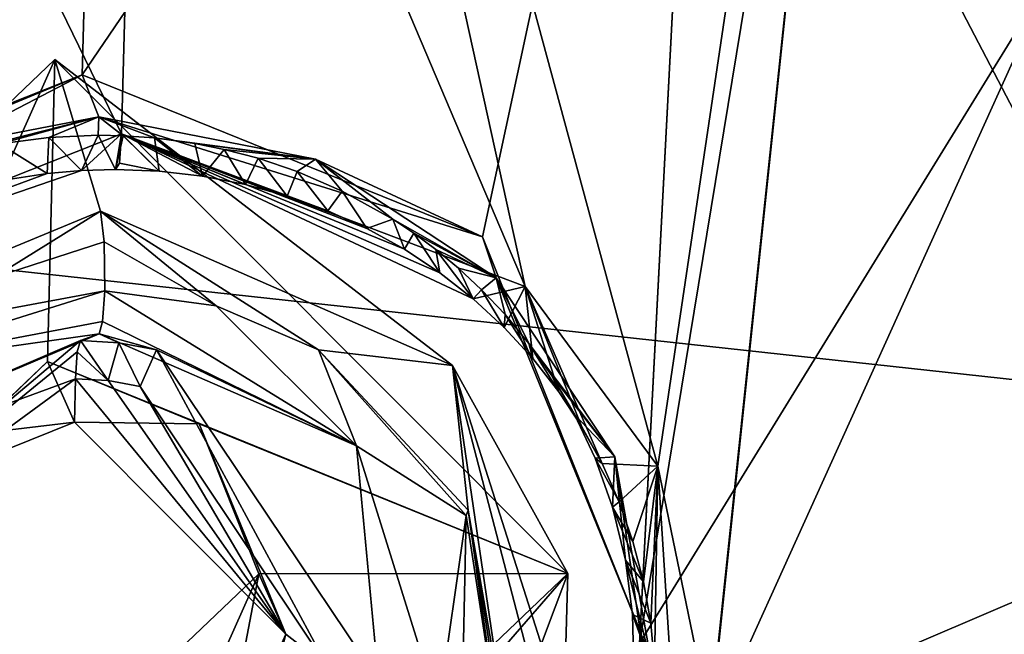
# Model space of a CAD drawing. Header units: millimetres. Extents: x -147 to 294, y -82 to 275.
# Tile 331 of 609: x 235.56 to 241.53, y 198.48 to 202.21. Entities that reach past the tile are written whole.
import ezdxf

# ---------------------------------------------------------------- set-up
doc = ezdxf.new("R2010")
doc.units = ezdxf.units.MM
doc.header["$LTSCALE"] = 67.506716
for name, color, linetype in [('1480', 7, 'CONTINUOUS'), ('1481', 7, 'CONTINUOUS'), ('1482', 7, 'CONTINUOUS'), ('1483', 7, 'CONTINUOUS'), ('1485', 7, 'CONTINUOUS'), ('1486', 7, 'CONTINUOUS'), ('1487', 7, 'CONTINUOUS'), ('1488', 7, 'CONTINUOUS'), ('1489', 7, 'CONTINUOUS'), ('1490', 7, 'CONTINUOUS'), ('1491', 7, 'CONTINUOUS'), ('1492', 7, 'CONTINUOUS'), ('1493', 7, 'CONTINUOUS'), ('1496', 7, 'CONTINUOUS'), ('1497', 7, 'CONTINUOUS'), ('1877', 7, 'CONTINUOUS'), ('1880', 7, 'CONTINUOUS'), ('1995', 7, 'CONTINUOUS'), ('2227', 7, 'CONTINUOUS'), ('2274', 7, 'CONTINUOUS'), ('2275', 7, 'CONTINUOUS'), ('2284', 7, 'CONTINUOUS'), ('2285', 7, 'CONTINUOUS'), ('2286', 7, 'CONTINUOUS'), ('2287', 7, 'CONTINUOUS'), ('2288', 7, 'CONTINUOUS'), ('2289', 7, 'CONTINUOUS'), ('2293', 7, 'CONTINUOUS'), ('754', 7, 'CONTINUOUS'), ('755', 7, 'CONTINUOUS'), ('871', 7, 'CONTINUOUS')]:
    doc.layers.add(name, color=color, linetype=linetype)

msp = doc.modelspace()

# ---------------------------------------------------------------- linework, layer by layer
at = {"layer": '1480', "linetype": 'CONTINUOUS'}
for points in [[(236.1631, 200.2473, -15.0066), (236.0438, 200.3026, -13.8987), (235.9301, 200.2616, -14.9787), (236.1631, 200.2473, -15.0066)], [(237.6033, 199.6241, -14.2583), (236.0438, 200.3026, -13.8987), (236.3918, 200.2046, -15.0408), (237.6033, 199.6241, -14.2583)], [(236.3918, 200.2046, -15.0408), (236.0438, 200.3026, -13.8987), (236.1631, 200.2473, -15.0066), (236.3918, 200.2046, -15.0408)], [(237.735, 198.2028, -15.6581), (237.6033, 199.6241, -14.2583), (236.3918, 200.2046, -15.0408), (237.735, 198.2028, -15.6581)], [(238.0985, 198.0299, -14.7613), (237.6033, 199.6241, -14.2583), (237.735, 198.2028, -15.6581), (238.0985, 198.0299, -14.7613)]]:
    msp.add_3dface(points, dxfattribs=at)
at = {"layer": '1481', "linetype": 'CONTINUOUS'}
for points in [[(237.6033, 199.6241, -14.2583), (236.0778, 200.5628, -13.5753), (236.0651, 200.3773, -13.6965), (237.6033, 199.6241, -14.2583)], [(236.0778, 200.5628, -13.5753), (237.6033, 199.6241, -14.2583), (236.7521, 200.4718, -13.672), (236.0778, 200.5628, -13.5753)], [(236.7521, 200.4718, -13.672), (237.6033, 199.6241, -14.2583), (237.372, 200.2062, -13.8122), (236.7521, 200.4718, -13.672)], [(236.0438, 200.3026, -13.8987), (237.6033, 199.6241, -14.2583), (236.0651, 200.3773, -13.6965), (236.0438, 200.3026, -13.8987)], [(237.372, 200.2062, -13.8122), (237.6033, 199.6241, -14.2583), (238.2676, 199.2015, -14.1874), (237.372, 200.2062, -13.8122)], [(237.6033, 199.6241, -14.2583), (238.0985, 198.0299, -14.7613), (238.2676, 199.2015, -14.1874), (237.6033, 199.6241, -14.2583)], [(238.0985, 198.0299, -14.7613), (238.2402, 197.9696, -14.5996), (238.2676, 199.2015, -14.1874), (238.0985, 198.0299, -14.7613)], [(238.2402, 197.9696, -14.5996), (238.4621, 197.9302, -14.5583), (238.2676, 199.2015, -14.1874), (238.2402, 197.9696, -14.5996)]]:
    msp.add_3dface(points, dxfattribs=at)
at = {"layer": '1482', "linetype": 'CONTINUOUS'}
for points in [[(236.7521, 200.4718, -13.672), (237.372, 200.2062, -13.8122), (236.0512, 201.0448, -13.8278), (236.7521, 200.4718, -13.672)], [(236.0741, 200.8598, -13.6106), (236.7521, 200.4718, -13.672), (236.0512, 201.0448, -13.8278), (236.0741, 200.8598, -13.6106)], [(236.0512, 201.0448, -13.8278), (237.372, 200.2062, -13.8122), (238.1836, 200.1112, -14.3094), (236.0512, 201.0448, -13.8278)], [(236.0778, 200.5628, -13.5753), (236.7521, 200.4718, -13.672), (236.0741, 200.8598, -13.6106), (236.0778, 200.5628, -13.5753)], [(238.1836, 200.1112, -14.3094), (237.372, 200.2062, -13.8122), (238.279, 199.2339, -14.1798), (238.1836, 200.1112, -14.3094)], [(238.1836, 200.1112, -14.3094), (238.5056, 197.9299, -14.5635), (238.7515, 197.9353, -14.6915), (238.1836, 200.1112, -14.3094)], [(238.5056, 197.9299, -14.5635), (238.1836, 200.1112, -14.3094), (238.279, 199.2339, -14.1798), (238.5056, 197.9299, -14.5635)], [(238.8578, 197.9923, -14.9556), (238.1836, 200.1112, -14.3094), (238.7515, 197.9353, -14.6915), (238.8578, 197.9923, -14.9556)]]:
    msp.add_3dface(points, dxfattribs=at)
at = {"layer": '1483', "linetype": 'CONTINUOUS'}
for points in [[(236.0741, 200.8598, -13.6106), (236.0512, 201.0448, -13.8278), (233.9113, 200.1582, -13.8465), (236.0741, 200.8598, -13.6106)], [(236.0778, 200.5628, -13.5753), (236.0741, 200.8598, -13.6106), (233.9113, 200.1582, -13.8465), (236.0778, 200.5628, -13.5753)], [(236.0778, 200.5628, -13.5753), (233.9113, 200.1582, -13.8465), (234.5946, 200.0977, -13.5503), (236.0778, 200.5628, -13.5753)]]:
    msp.add_3dface(points, dxfattribs=at)
at = {"layer": '1485', "linetype": 'CONTINUOUS'}
for points in [[(236.0651, 200.3773, -13.6965), (236.0778, 200.5628, -13.5753), (234.5946, 200.0977, -13.5503), (236.0651, 200.3773, -13.6965)], [(236.0438, 200.3026, -13.8987), (236.0651, 200.3773, -13.6965), (234.5946, 200.0977, -13.5503), (236.0438, 200.3026, -13.8987)], [(236.0438, 200.3026, -13.8987), (234.5946, 200.0977, -13.5503), (234.4434, 199.624, -13.9256), (236.0438, 200.3026, -13.8987)]]:
    msp.add_3dface(points, dxfattribs=at)
at = {"layer": '1486', "linetype": 'CONTINUOUS'}
for points in [[(235.9301, 200.2616, -14.9787), (236.0438, 200.3026, -13.8987), (234.4434, 199.624, -13.9256), (235.9301, 200.2616, -14.9787)], [(235.9301, 200.2616, -14.9787), (234.4434, 199.624, -13.9256), (234.0345, 198.6596, -15.1599), (235.9301, 200.2616, -14.9787)]]:
    msp.add_3dface(points, dxfattribs=at)
at = {"layer": '1487', "linetype": 'CONTINUOUS'}
for points in [[(235.9301, 200.2616, -14.9787), (234.0345, 198.6596, -15.1599), (235.9113, 200.1935, -15.1569), (235.9301, 200.2616, -14.9787)], [(235.9113, 200.1935, -15.1569), (234.0345, 198.6596, -15.1599), (235.9007, 200.0308, -15.2578), (235.9113, 200.1935, -15.1569)], [(235.9007, 200.0308, -15.2578), (234.0345, 198.6596, -15.1599), (234.8433, 199.6429, -15.2386), (235.9007, 200.0308, -15.2578)]]:
    msp.add_3dface(points, dxfattribs=at)
at = {"layer": '1488', "linetype": 'CONTINUOUS'}
for points in [[(235.9301, 200.2616, -14.9787), (235.9113, 200.1935, -15.1569), (236.0979, 200.0187, -15.2814), (235.9301, 200.2616, -14.9787)], [(236.1631, 200.2473, -15.0066), (235.9301, 200.2616, -14.9787), (236.0979, 200.0187, -15.2814), (236.1631, 200.2473, -15.0066)], [(236.2915, 199.9826, -15.3104), (236.1631, 200.2473, -15.0066), (236.0979, 200.0187, -15.2814), (236.2915, 199.9826, -15.3104)], [(236.3918, 200.2046, -15.0408), (236.1631, 200.2473, -15.0066), (236.2915, 199.9826, -15.3104), (236.3918, 200.2046, -15.0408)], [(235.9113, 200.1935, -15.1569), (235.9007, 200.0308, -15.2578), (236.0979, 200.0187, -15.2814), (235.9113, 200.1935, -15.1569)], [(237.4279, 198.2872, -15.833), (236.3918, 200.2046, -15.0408), (236.2915, 199.9826, -15.3104), (237.4279, 198.2872, -15.833)], [(237.735, 198.2028, -15.6581), (236.3918, 200.2046, -15.0408), (237.4279, 198.2872, -15.833), (237.735, 198.2028, -15.6581)]]:
    msp.add_3dface(points, dxfattribs=at)
at = {"layer": '1489', "linetype": 'CONTINUOUS'}
for points in [[(235.9007, 200.0308, -15.2578), (234.8433, 199.6429, -15.2386), (235.8941, 199.7664, -15.3199), (235.9007, 200.0308, -15.2578)], [(235.9007, 200.0308, -15.2578), (235.8941, 199.7664, -15.3199), (237.1751, 198.4837, -15.7597), (235.9007, 200.0308, -15.2578)], [(236.0979, 200.0187, -15.2814), (235.9007, 200.0308, -15.2578), (237.1751, 198.4837, -15.7597), (236.0979, 200.0187, -15.2814)], [(236.2915, 199.9826, -15.3104), (236.0979, 200.0187, -15.2814), (237.1751, 198.4837, -15.7597), (236.2915, 199.9826, -15.3104)], [(237.4279, 198.2872, -15.833), (236.2915, 199.9826, -15.3104), (237.1751, 198.4837, -15.7597), (237.4279, 198.2872, -15.833)], [(235.8941, 199.7664, -15.3199), (234.8433, 199.6429, -15.2386), (234.9564, 199.3899, -15.3107), (235.8941, 199.7664, -15.3199)], [(236.7683, 197.5737, -15.9332), (236.8813, 197.3207, -16.0052), (237.1751, 198.4837, -15.7597), (236.7683, 197.5737, -15.9332)], [(236.8813, 197.3207, -16.0052), (237.4279, 198.2872, -15.833), (237.1751, 198.4837, -15.7597), (236.8813, 197.3207, -16.0052)]]:
    msp.add_3dface(points, dxfattribs=at)
at = {"layer": '1490', "linetype": 'CONTINUOUS'}
for points in [[(235.7311, 200.1344, -16.8679), (234.9564, 199.3899, -15.3107), (234.3866, 198.8517, -17.0312), (235.7311, 200.1344, -16.8679)], [(235.8941, 199.7664, -15.3199), (234.9564, 199.3899, -15.3107), (235.7311, 200.1344, -16.8679), (235.8941, 199.7664, -15.3199)]]:
    msp.add_3dface(points, dxfattribs=at)
at = {"layer": '1491', "linetype": 'CONTINUOUS'}
for points in [[(235.7764, 201.9638, -16.4378), (234.3866, 198.8517, -17.0312), (232.517, 198.8492, -16.835), (235.7764, 201.9638, -16.4378)], [(235.7311, 200.1344, -16.8679), (234.3866, 198.8517, -17.0312), (235.7764, 201.9638, -16.4378), (235.7311, 200.1344, -16.8679)], [(238.8816, 198.8503, -17.5049), (235.7311, 200.1344, -16.8679), (235.7764, 201.9638, -16.4378), (238.8816, 198.8503, -17.5049)], [(235.7311, 200.1344, -16.8679), (238.8816, 198.8503, -17.5049), (236.6502, 199.7578, -17.0542), (235.7311, 200.1344, -16.8679)], [(236.6502, 199.7578, -17.0542), (238.8816, 198.8503, -17.5049), (237.012, 198.8478, -17.3086), (236.6502, 199.7578, -17.0542)], [(234.7484, 197.9417, -17.2856), (235.6675, 197.5652, -17.4719), (232.517, 198.8492, -16.835), (234.7484, 197.9417, -17.2856)], [(235.6675, 197.5652, -17.4719), (235.6222, 195.7357, -17.902), (232.517, 198.8492, -16.835), (235.6675, 197.5652, -17.4719)], [(238.8816, 198.8503, -17.5049), (235.6222, 195.7357, -17.902), (237.012, 198.8478, -17.3086), (238.8816, 198.8503, -17.5049)], [(235.6222, 195.7357, -17.902), (235.6675, 197.5652, -17.4719), (237.012, 198.8478, -17.3086), (235.6222, 195.7357, -17.902)]]:
    msp.add_3dface(points, dxfattribs=at)
at = {"layer": '1492', "linetype": 'CONTINUOUS'}
for points in [[(236.0512, 201.0448, -13.8278), (238.1836, 200.1112, -14.3094), (235.7764, 201.9638, -16.4378), (236.0512, 201.0448, -13.8278)], [(238.1836, 200.1112, -14.3094), (238.8816, 198.8503, -17.5049), (235.7764, 201.9638, -16.4378), (238.1836, 200.1112, -14.3094)], [(238.1836, 200.1112, -14.3094), (238.8578, 197.9923, -14.9556), (238.8816, 198.8503, -17.5049), (238.1836, 200.1112, -14.3094)], [(235.6222, 195.7357, -17.902), (238.8816, 198.8503, -17.5049), (235.893, 195.4044, -15.3303), (235.6222, 195.7357, -17.902)], [(235.893, 195.4044, -15.3303), (238.8816, 198.8503, -17.5049), (237.8611, 196.1345, -15.3454), (235.893, 195.4044, -15.3303)], [(238.8816, 198.8503, -17.5049), (238.8578, 197.9923, -14.9556), (237.8611, 196.1345, -15.3454), (238.8816, 198.8503, -17.5049)]]:
    msp.add_3dface(points, dxfattribs=at)
at = {"layer": '1493', "linetype": 'CONTINUOUS'}
for points in [[(236.0512, 201.0448, -13.8278), (235.7764, 201.9638, -16.4378), (232.517, 198.8492, -16.835), (236.0512, 201.0448, -13.8278)], [(233.9113, 200.1582, -13.8465), (236.0512, 201.0448, -13.8278), (232.517, 198.8492, -16.835), (233.9113, 200.1582, -13.8465)], [(235.6222, 195.7357, -17.902), (233.0713, 197.9923, -14.3463), (232.517, 198.8492, -16.835), (235.6222, 195.7357, -17.902)]]:
    msp.add_3dface(points, dxfattribs=at)
at = {"layer": '1496', "linetype": 'CONTINUOUS'}
for points in [[(235.8941, 199.7664, -15.3199), (235.7311, 200.1344, -16.8679), (236.6502, 199.7578, -17.0542), (235.8941, 199.7664, -15.3199)], [(237.1751, 198.4837, -15.7597), (235.8941, 199.7664, -15.3199), (236.6502, 199.7578, -17.0542), (237.1751, 198.4837, -15.7597)], [(237.1751, 198.4837, -15.7597), (236.6502, 199.7578, -17.0542), (237.012, 198.8478, -17.3086), (237.1751, 198.4837, -15.7597)], [(235.6675, 197.5652, -17.4719), (236.7683, 197.5737, -15.9332), (237.012, 198.8478, -17.3086), (235.6675, 197.5652, -17.4719)], [(236.7683, 197.5737, -15.9332), (237.1751, 198.4837, -15.7597), (237.012, 198.8478, -17.3086), (236.7683, 197.5737, -15.9332)]]:
    msp.add_3dface(points, dxfattribs=at)
at = {"layer": '1497', "linetype": 'CONTINUOUS'}
for points in [[(237.372, 200.2062, -13.8122), (238.2676, 199.2015, -14.1874), (238.279, 199.2339, -14.1798), (237.372, 200.2062, -13.8122)], [(238.2676, 199.2015, -14.1874), (238.4621, 197.9302, -14.5583), (238.279, 199.2339, -14.1798), (238.2676, 199.2015, -14.1874)], [(238.4621, 197.9302, -14.5583), (238.4838, 197.93, -14.5609), (238.279, 199.2339, -14.1798), (238.4621, 197.9302, -14.5583)], [(238.4838, 197.93, -14.5609), (238.5056, 197.9299, -14.5635), (238.279, 199.2339, -14.1798), (238.4838, 197.93, -14.5609)]]:
    msp.add_3dface(points, dxfattribs=at)
at = {"layer": '1877', "linetype": 'CONTINUOUS'}
for points in [[(241.4099, 211.1595, -13.1566), (239.3164, 198.4267, -16.1975), (239.7917, 207.5337, -13.8464), (241.4099, 211.1595, -13.1566)], [(239.3164, 198.4267, -16.1975), (241.4099, 211.1595, -13.1566), (241.6413, 202.2059, -15.4723), (239.3164, 198.4267, -16.1975)], [(241.4099, 211.1595, -13.1566), (243.5384, 211.175, -13.4477), (241.6413, 202.2059, -15.4723), (241.4099, 211.1595, -13.1566)], [(235.9985, 203.9611, -14.3293), (239.7917, 207.5337, -13.8464), (235.9409, 201.8718, -14.8762), (235.9985, 203.9611, -14.3293)], [(235.9409, 201.8718, -14.8762), (239.7917, 207.5337, -13.8464), (238.3651, 200.8907, -15.4106), (235.9409, 201.8718, -14.8762)], [(238.3651, 200.8907, -15.4106), (239.7917, 207.5337, -13.8464), (239.3194, 198.5013, -16.1773), (238.3651, 200.8907, -15.4106)], [(239.7917, 207.5337, -13.8464), (239.3164, 198.4267, -16.1975), (239.3181, 198.464, -16.1874), (239.7917, 207.5337, -13.8464)], [(239.3194, 198.5013, -16.1773), (239.7917, 207.5337, -13.8464), (239.3181, 198.464, -16.1874), (239.3194, 198.5013, -16.1773)], [(243.0662, 198.3714, -16.7134), (239.3164, 198.4267, -16.1975), (241.6413, 202.2059, -15.4723), (243.0662, 198.3714, -16.7134)]]:
    msp.add_3dface(points, dxfattribs=at)
at = {"layer": '1880', "linetype": 'CONTINUOUS'}
for points in [[(236.0542, 206.029, -13.7994), (233.4533, 200.8858, -14.8948), (232.3943, 207.5283, -13.0687), (236.0542, 206.029, -13.7994)], [(236.0542, 206.029, -13.7994), (235.9985, 203.9611, -14.3293), (233.4533, 200.8858, -14.8948), (236.0542, 206.029, -13.7994)], [(235.9985, 203.9611, -14.3293), (235.9409, 201.8718, -14.8762), (233.4533, 200.8858, -14.8948), (235.9985, 203.9611, -14.3293)]]:
    msp.add_3dface(points, dxfattribs=at)
at = {"layer": '1995', "linetype": 'CONTINUOUS'}
for points in [[(236.4209, 210.6048, -10.3149), (239.4281, 199.501, -13.5161), (241.0799, 210.6173, -10.859), (236.4209, 210.6048, -10.3149)], [(239.4281, 199.501, -13.5161), (239.7436, 197.9631, -13.9756), (241.0799, 210.6173, -10.859), (239.4281, 199.501, -13.5161)], [(239.7436, 197.9631, -13.9756), (239.7408, 197.8908, -13.9951), (241.0799, 210.6173, -10.859), (239.7436, 197.9631, -13.9756)], [(241.0799, 210.6173, -10.859), (239.7408, 197.8908, -13.9951), (241.8182, 202.4864, -13.0213), (241.0799, 210.6173, -10.859)], [(236.3035, 206.0619, -11.4311), (238.6238, 200.5889, -13.1249), (236.4209, 210.6048, -10.3149), (236.3035, 206.0619, -11.4311)], [(238.6238, 200.5889, -13.1249), (239.4281, 199.501, -13.5161), (236.4209, 210.6048, -10.3149), (238.6238, 200.5889, -13.1249)], [(236.1801, 201.5147, -12.6039), (238.6238, 200.5889, -13.1249), (236.3035, 206.0619, -11.4311), (236.1801, 201.5147, -12.6039)], [(241.8182, 202.4864, -13.0213), (239.7408, 197.8908, -13.9951), (242.6993, 199.1575, -14.0383), (241.8182, 202.4864, -13.0213)], [(242.6993, 199.1575, -14.0383), (239.7408, 197.8908, -13.9951), (246.1475, 198.2574, -14.7983), (242.6993, 199.1575, -14.0383)]]:
    msp.add_3dface(points, dxfattribs=at)
at = {"layer": '2227', "linetype": 'CONTINUOUS'}
for points in [[(236.1801, 201.5147, -12.6039), (236.3035, 206.0619, -11.4311), (231.7512, 210.6173, -9.8767), (236.1801, 201.5147, -12.6039)], [(236.1801, 201.5147, -12.6039), (231.7512, 210.6173, -9.8767), (233.5598, 200.4749, -12.6239), (236.1801, 201.5147, -12.6039)]]:
    msp.add_3dface(points, dxfattribs=at)
at = {"layer": '2274', "linetype": 'CONTINUOUS'}
for points in [[(236.1801, 201.5147, -12.6039), (233.5598, 200.4749, -12.6239), (235.9365, 201.2918, -12.9332), (236.1801, 201.5147, -12.6039)], [(236.1434, 201.298, -12.9532), (236.1801, 201.5147, -12.6039), (235.9365, 201.2918, -12.9332), (236.1434, 201.298, -12.9532)], [(236.1664, 201.3369, -12.7347), (236.1801, 201.5147, -12.6039), (236.1434, 201.298, -12.9532), (236.1664, 201.3369, -12.7347)], [(235.9365, 201.2918, -12.9332), (233.5598, 200.4749, -12.6239), (235.7282, 201.2732, -12.9167), (235.9365, 201.2918, -12.9332)], [(235.7282, 201.2732, -12.9167), (233.5598, 200.4749, -12.6239), (235.5193, 201.2418, -12.9039), (235.7282, 201.2732, -12.9167)]]:
    msp.add_3dface(points, dxfattribs=at)
at = {"layer": '2275', "linetype": 'CONTINUOUS'}
for points in [[(236.1801, 201.5147, -12.6039), (236.1664, 201.3369, -12.7347), (236.4083, 201.2879, -12.9841), (236.1801, 201.5147, -12.6039)], [(238.6238, 200.5889, -13.1249), (236.1801, 201.5147, -12.6039), (238.3098, 200.5141, -13.4081), (238.6238, 200.5889, -13.1249)], [(238.3098, 200.5141, -13.4081), (236.1801, 201.5147, -12.6039), (238.1076, 200.6727, -13.3411), (238.3098, 200.5141, -13.4081)], [(238.1076, 200.6727, -13.3411), (236.1801, 201.5147, -12.6039), (237.8924, 200.815, -13.2774), (238.1076, 200.6727, -13.3411)], [(237.8924, 200.815, -13.2774), (236.1801, 201.5147, -12.6039), (237.6655, 200.9402, -13.2173), (237.8924, 200.815, -13.2774)], [(237.6655, 200.9402, -13.2173), (236.1801, 201.5147, -12.6039), (237.4285, 201.0477, -13.1612), (237.6655, 200.9402, -13.2173)], [(237.4285, 201.0477, -13.1612), (236.1801, 201.5147, -12.6039), (237.1828, 201.137, -13.1094), (237.4285, 201.0477, -13.1612)], [(237.1828, 201.137, -13.1094), (236.1801, 201.5147, -12.6039), (236.9296, 201.2073, -13.0624), (237.1828, 201.137, -13.1094)], [(236.9296, 201.2073, -13.0624), (236.1801, 201.5147, -12.6039), (236.6709, 201.2576, -13.0205), (236.9296, 201.2073, -13.0624)], [(236.6709, 201.2576, -13.0205), (236.1801, 201.5147, -12.6039), (236.4083, 201.2879, -12.9841), (236.6709, 201.2576, -13.0205)], [(236.1664, 201.3369, -12.7347), (236.1434, 201.298, -12.9532), (236.4083, 201.2879, -12.9841), (236.1664, 201.3369, -12.7347)], [(238.4977, 200.3402, -13.4779), (238.6238, 200.5889, -13.1249), (238.3098, 200.5141, -13.4081), (238.4977, 200.3402, -13.4779)], [(238.6705, 200.1522, -13.55), (238.6238, 200.5889, -13.1249), (238.4977, 200.3402, -13.4779), (238.6705, 200.1522, -13.55)], [(239.4281, 199.501, -13.5161), (238.6238, 200.5889, -13.1249), (239.0896, 199.5158, -13.7755), (239.4281, 199.501, -13.5161)], [(239.0896, 199.5158, -13.7755), (238.6238, 200.5889, -13.1249), (238.9675, 199.7387, -13.6993), (239.0896, 199.5158, -13.7755)], [(238.9675, 199.7387, -13.6993), (238.6238, 200.5889, -13.1249), (238.8275, 199.9513, -13.624), (238.9675, 199.7387, -13.6993)], [(238.8275, 199.9513, -13.624), (238.6238, 200.5889, -13.1249), (238.6705, 200.1522, -13.55), (238.8275, 199.9513, -13.624)], [(239.1926, 199.284, -13.8521), (239.4281, 199.501, -13.5161), (239.0896, 199.5158, -13.7755), (239.1926, 199.284, -13.8521)], [(239.2763, 199.0447, -13.9285), (239.4281, 199.501, -13.5161), (239.1926, 199.284, -13.8521), (239.2763, 199.0447, -13.9285)], [(239.3402, 198.7992, -14.0044), (239.4281, 199.501, -13.5161), (239.2763, 199.0447, -13.9285), (239.3402, 198.7992, -14.0044)], [(239.384, 198.5488, -14.0792), (239.4281, 199.501, -13.5161), (239.3402, 198.7992, -14.0044), (239.384, 198.5488, -14.0792)], [(239.4075, 198.2952, -14.1525), (239.4281, 199.501, -13.5161), (239.384, 198.5488, -14.0792), (239.4075, 198.2952, -14.1525)], [(239.5236, 197.985, -14.0331), (239.4281, 199.501, -13.5161), (239.4075, 198.2952, -14.1525), (239.5236, 197.985, -14.0331)], [(239.7436, 197.9631, -13.9756), (239.4281, 199.501, -13.5161), (239.5236, 197.985, -14.0331), (239.7436, 197.9631, -13.9756)]]:
    msp.add_3dface(points, dxfattribs=at)
at = {"layer": '2284', "linetype": 'CONTINUOUS'}
for points in [[(234.7143, 201.3616, -13.8476), (236.0421, 201.6164, -13.9147), (235.144, 201.3887, -13.8831), (234.7143, 201.3616, -13.8476)], [(235.144, 201.3887, -13.8831), (236.0421, 201.6164, -13.9147), (235.4398, 201.4538, -13.8956), (235.144, 201.3887, -13.8831)], [(235.4398, 201.4538, -13.8956), (236.0421, 201.6164, -13.9147), (235.7389, 201.493, -13.916), (235.4398, 201.4538, -13.8956)], [(235.7389, 201.493, -13.916), (236.0421, 201.6164, -13.9147), (236.039, 201.5061, -13.9438), (235.7389, 201.493, -13.916)]]:
    msp.add_3dface(points, dxfattribs=at)
at = {"layer": '2285', "linetype": 'CONTINUOUS'}
for points in [[(233.4533, 200.8858, -14.8948), (235.9409, 201.8718, -14.8762), (233.5761, 200.6404, -13.9325), (233.4533, 200.8858, -14.8948)], [(235.9409, 201.8718, -14.8762), (234.7143, 201.3616, -13.8476), (233.5761, 200.6404, -13.9325), (235.9409, 201.8718, -14.8762)], [(235.9409, 201.8718, -14.8762), (236.0421, 201.6164, -13.9147), (234.7143, 201.3616, -13.8476), (235.9409, 201.8718, -14.8762)]]:
    msp.add_3dface(points, dxfattribs=at)
at = {"layer": '2286', "linetype": 'CONTINUOUS'}
for points in [[(235.9409, 201.8718, -14.8762), (238.3651, 200.8907, -15.4106), (236.0421, 201.6164, -13.9147), (235.9409, 201.8718, -14.8762)], [(236.0421, 201.6164, -13.9147), (238.3651, 200.8907, -15.4106), (237.3549, 201.3616, -14.1256), (236.0421, 201.6164, -13.9147)], [(237.3549, 201.3616, -14.1256), (238.3651, 200.8907, -15.4106), (238.4486, 200.6421, -14.445), (237.3549, 201.3616, -14.1256)], [(238.3651, 200.8907, -15.4106), (239.3194, 198.5013, -16.1773), (238.4486, 200.6421, -14.445), (238.3651, 200.8907, -15.4106)], [(238.4486, 200.6421, -14.445), (239.3194, 198.5013, -16.1773), (239.167, 199.5582, -14.8252), (238.4486, 200.6421, -14.445)], [(239.167, 199.5582, -14.8252), (239.3194, 198.5013, -16.1773), (239.3954, 198.2714, -15.2055), (239.167, 199.5582, -14.8252)], [(239.3954, 198.2714, -15.2055), (239.3194, 198.5013, -16.1773), (239.356, 198.3824, -15.7084), (239.3954, 198.2714, -15.2055)]]:
    msp.add_3dface(points, dxfattribs=at)
at = {"layer": '2287', "linetype": 'CONTINUOUS'}
for points in [[(236.039, 201.5061, -13.9438), (236.0421, 201.6164, -13.9147), (236.189, 201.5028, -13.9606), (236.039, 201.5061, -13.9438)], [(236.0421, 201.6164, -13.9147), (237.3549, 201.3616, -14.1256), (236.3799, 201.4892, -13.9845), (236.0421, 201.6164, -13.9147)], [(236.189, 201.5028, -13.9606), (236.0421, 201.6164, -13.9147), (236.3799, 201.4892, -13.9845), (236.189, 201.5028, -13.9606)], [(236.3799, 201.4892, -13.9845), (237.3549, 201.3616, -14.1256), (236.6232, 201.456, -14.0196), (236.3799, 201.4892, -13.9845)], [(236.6232, 201.456, -14.0196), (237.3549, 201.3616, -14.1256), (236.8011, 201.4202, -14.0486), (236.6232, 201.456, -14.0196)], [(236.8011, 201.4202, -14.0486), (237.3549, 201.3616, -14.1256), (237.0067, 201.366, -14.0857), (236.8011, 201.4202, -14.0486)], [(237.0067, 201.366, -14.0857), (237.3549, 201.3616, -14.1256), (237.2436, 201.2855, -14.1336), (237.0067, 201.366, -14.0857)], [(237.2436, 201.2855, -14.1336), (237.3549, 201.3616, -14.1256), (237.515, 201.1678, -14.1956), (237.2436, 201.2855, -14.1336)], [(237.3549, 201.3616, -14.1256), (238.4486, 200.6421, -14.445), (237.8222, 200.997, -14.2765), (237.3549, 201.3616, -14.1256)], [(237.515, 201.1678, -14.1956), (237.3549, 201.3616, -14.1256), (237.8222, 200.997, -14.2765), (237.515, 201.1678, -14.1956)], [(237.8222, 200.997, -14.2765), (238.4486, 200.6421, -14.445), (237.95, 200.9122, -14.3141), (237.8222, 200.997, -14.2765)], [(237.95, 200.9122, -14.3141), (238.4486, 200.6421, -14.445), (238.0828, 200.814, -14.3559), (237.95, 200.9122, -14.3141)], [(238.0828, 200.814, -14.3559), (238.4486, 200.6421, -14.445), (238.22, 200.7006, -14.4024), (238.0828, 200.814, -14.3559)], [(238.22, 200.7006, -14.4024), (238.4486, 200.6421, -14.445), (238.3605, 200.5698, -14.4542), (238.22, 200.7006, -14.4024)], [(238.3605, 200.5698, -14.4542), (238.4486, 200.6421, -14.445), (238.5033, 200.4186, -14.5119), (238.3605, 200.5698, -14.4542)], [(238.4486, 200.6421, -14.445), (239.167, 199.5582, -14.8252), (238.6465, 200.2446, -14.576), (238.4486, 200.6421, -14.445)], [(238.5033, 200.4186, -14.5119), (238.4486, 200.6421, -14.445), (238.6465, 200.2446, -14.576), (238.5033, 200.4186, -14.5119)], [(238.6465, 200.2446, -14.576), (239.167, 199.5582, -14.8252), (238.7872, 200.0451, -14.6469), (238.6465, 200.2446, -14.576)], [(238.7872, 200.0451, -14.6469), (239.167, 199.5582, -14.8252), (238.9235, 199.8134, -14.7262), (238.7872, 200.0451, -14.6469)], [(238.9235, 199.8134, -14.7262), (239.167, 199.5582, -14.8252), (239.0481, 199.5488, -14.8133), (238.9235, 199.8134, -14.7262)], [(239.0481, 199.5488, -14.8133), (239.167, 199.5582, -14.8252), (239.1536, 199.2518, -14.9071), (239.0481, 199.5488, -14.8133)], [(239.1536, 199.2518, -14.9071), (239.167, 199.5582, -14.8252), (239.2308, 198.9319, -15.0041), (239.1536, 199.2518, -14.9071)], [(239.167, 199.5582, -14.8252), (239.3954, 198.2714, -15.2055), (239.2308, 198.9319, -15.0041), (239.167, 199.5582, -14.8252)], [(239.2308, 198.9319, -15.0041), (239.3954, 198.2714, -15.2055), (239.274, 198.602, -15.0998), (239.2308, 198.9319, -15.0041)], [(239.274, 198.602, -15.0998), (239.3954, 198.2714, -15.2055), (239.2821, 198.2709, -15.1917), (239.274, 198.602, -15.0998)]]:
    msp.add_3dface(points, dxfattribs=at)
at = {"layer": '2288', "linetype": 'CONTINUOUS'}
for points in [[(236.1434, 201.298, -12.9532), (236.039, 201.5061, -13.9438), (236.189, 201.5028, -13.9606), (236.1434, 201.298, -12.9532)], [(236.4083, 201.2879, -12.9841), (236.1434, 201.298, -12.9532), (236.189, 201.5028, -13.9606), (236.4083, 201.2879, -12.9841)], [(236.4083, 201.2879, -12.9841), (236.189, 201.5028, -13.9606), (236.3799, 201.4892, -13.9845), (236.4083, 201.2879, -12.9841)], [(236.6709, 201.2576, -13.0205), (236.4083, 201.2879, -12.9841), (236.3799, 201.4892, -13.9845), (236.6709, 201.2576, -13.0205)], [(236.6709, 201.2576, -13.0205), (236.3799, 201.4892, -13.9845), (236.6232, 201.456, -14.0196), (236.6709, 201.2576, -13.0205)], [(236.6709, 201.2576, -13.0205), (236.6232, 201.456, -14.0196), (236.8011, 201.4202, -14.0486), (236.6709, 201.2576, -13.0205)], [(236.9296, 201.2073, -13.0624), (236.6709, 201.2576, -13.0205), (236.8011, 201.4202, -14.0486), (236.9296, 201.2073, -13.0624)], [(236.9296, 201.2073, -13.0624), (236.8011, 201.4202, -14.0486), (237.0067, 201.366, -14.0857), (236.9296, 201.2073, -13.0624)], [(237.1828, 201.137, -13.1094), (236.9296, 201.2073, -13.0624), (237.0067, 201.366, -14.0857), (237.1828, 201.137, -13.1094)], [(237.1828, 201.137, -13.1094), (237.0067, 201.366, -14.0857), (237.2436, 201.2855, -14.1336), (237.1828, 201.137, -13.1094)], [(237.4285, 201.0477, -13.1612), (237.1828, 201.137, -13.1094), (237.2436, 201.2855, -14.1336), (237.4285, 201.0477, -13.1612)], [(237.4285, 201.0477, -13.1612), (237.2436, 201.2855, -14.1336), (237.515, 201.1678, -14.1956), (237.4285, 201.0477, -13.1612)], [(237.6655, 200.9402, -13.2173), (237.4285, 201.0477, -13.1612), (237.515, 201.1678, -14.1956), (237.6655, 200.9402, -13.2173)], [(237.6655, 200.9402, -13.2173), (237.515, 201.1678, -14.1956), (237.8222, 200.997, -14.2765), (237.6655, 200.9402, -13.2173)], [(237.8924, 200.815, -13.2774), (237.6655, 200.9402, -13.2173), (237.8222, 200.997, -14.2765), (237.8924, 200.815, -13.2774)], [(237.8924, 200.815, -13.2774), (237.8222, 200.997, -14.2765), (237.95, 200.9122, -14.3141), (237.8924, 200.815, -13.2774)], [(238.1076, 200.6727, -13.3411), (237.8924, 200.815, -13.2774), (237.95, 200.9122, -14.3141), (238.1076, 200.6727, -13.3411)], [(238.1076, 200.6727, -13.3411), (237.95, 200.9122, -14.3141), (238.0828, 200.814, -14.3559), (238.1076, 200.6727, -13.3411)], [(238.3098, 200.5141, -13.4081), (238.1076, 200.6727, -13.3411), (238.0828, 200.814, -14.3559), (238.3098, 200.5141, -13.4081)], [(238.3098, 200.5141, -13.4081), (238.0828, 200.814, -14.3559), (238.22, 200.7006, -14.4024), (238.3098, 200.5141, -13.4081)], [(238.3098, 200.5141, -13.4081), (238.22, 200.7006, -14.4024), (238.3605, 200.5698, -14.4542), (238.3098, 200.5141, -13.4081)], [(238.4977, 200.3402, -13.4779), (238.3098, 200.5141, -13.4081), (238.3605, 200.5698, -14.4542), (238.4977, 200.3402, -13.4779)], [(238.4977, 200.3402, -13.4779), (238.3605, 200.5698, -14.4542), (238.5033, 200.4186, -14.5119), (238.4977, 200.3402, -13.4779)], [(238.6705, 200.1522, -13.55), (238.4977, 200.3402, -13.4779), (238.5033, 200.4186, -14.5119), (238.6705, 200.1522, -13.55)], [(238.6705, 200.1522, -13.55), (238.5033, 200.4186, -14.5119), (238.6465, 200.2446, -14.576), (238.6705, 200.1522, -13.55)], [(238.8275, 199.9513, -13.624), (238.6705, 200.1522, -13.55), (238.6465, 200.2446, -14.576), (238.8275, 199.9513, -13.624)], [(238.8275, 199.9513, -13.624), (238.6465, 200.2446, -14.576), (238.7872, 200.0451, -14.6469), (238.8275, 199.9513, -13.624)], [(238.9675, 199.7387, -13.6993), (238.8275, 199.9513, -13.624), (238.7872, 200.0451, -14.6469), (238.9675, 199.7387, -13.6993)], [(238.9675, 199.7387, -13.6993), (238.7872, 200.0451, -14.6469), (238.9235, 199.8134, -14.7262), (238.9675, 199.7387, -13.6993)], [(239.0896, 199.5158, -13.7755), (238.9675, 199.7387, -13.6993), (238.9235, 199.8134, -14.7262), (239.0896, 199.5158, -13.7755)], [(239.0896, 199.5158, -13.7755), (238.9235, 199.8134, -14.7262), (239.0481, 199.5488, -14.8133), (239.0896, 199.5158, -13.7755)], [(239.1926, 199.284, -13.8521), (239.0896, 199.5158, -13.7755), (239.0481, 199.5488, -14.8133), (239.1926, 199.284, -13.8521)], [(239.1926, 199.284, -13.8521), (239.0481, 199.5488, -14.8133), (239.1536, 199.2518, -14.9071), (239.1926, 199.284, -13.8521)], [(239.2763, 199.0447, -13.9285), (239.1926, 199.284, -13.8521), (239.1536, 199.2518, -14.9071), (239.2763, 199.0447, -13.9285)], [(239.3402, 198.7992, -14.0044), (239.2763, 199.0447, -13.9285), (239.1536, 199.2518, -14.9071), (239.3402, 198.7992, -14.0044)], [(239.3402, 198.7992, -14.0044), (239.1536, 199.2518, -14.9071), (239.2308, 198.9319, -15.0041), (239.3402, 198.7992, -14.0044)], [(239.384, 198.5488, -14.0792), (239.3402, 198.7992, -14.0044), (239.2308, 198.9319, -15.0041), (239.384, 198.5488, -14.0792)], [(239.384, 198.5488, -14.0792), (239.2308, 198.9319, -15.0041), (239.274, 198.602, -15.0998), (239.384, 198.5488, -14.0792)], [(239.4075, 198.2952, -14.1525), (239.384, 198.5488, -14.0792), (239.274, 198.602, -15.0998), (239.4075, 198.2952, -14.1525)], [(239.4075, 198.2952, -14.1525), (239.274, 198.602, -15.0998), (239.2821, 198.2709, -15.1917), (239.4075, 198.2952, -14.1525)]]:
    msp.add_3dface(points, dxfattribs=at)
at = {"layer": '2289', "linetype": 'CONTINUOUS'}
for points in [[(235.7282, 201.2732, -12.9167), (235.4398, 201.4538, -13.8956), (235.7389, 201.493, -13.916), (235.7282, 201.2732, -12.9167)], [(235.9365, 201.2918, -12.9332), (235.7282, 201.2732, -12.9167), (235.7389, 201.493, -13.916), (235.9365, 201.2918, -12.9332)], [(235.9365, 201.2918, -12.9332), (235.7389, 201.493, -13.916), (236.039, 201.5061, -13.9438), (235.9365, 201.2918, -12.9332)], [(236.1434, 201.298, -12.9532), (235.9365, 201.2918, -12.9332), (236.039, 201.5061, -13.9438), (236.1434, 201.298, -12.9532)], [(235.7282, 201.2732, -12.9167), (235.5193, 201.2418, -12.9039), (235.4398, 201.4538, -13.8956), (235.7282, 201.2732, -12.9167)]]:
    msp.add_3dface(points, dxfattribs=at)
at = {"layer": '2293', "linetype": 'CONTINUOUS'}
msp.add_3dface([(239.3194, 198.5013, -16.1773), (239.3181, 198.464, -16.1874), (239.356, 198.3824, -15.7084), (239.3194, 198.5013, -16.1773)], dxfattribs=at)
at = {"layer": '754', "linetype": 'CONTINUOUS'}
msp.add_3dface([(232.652, 197.5427, -46.1097), (232.7281, 200.9917, -45.3873), (259.9495, 198.0206, -47.2371), (232.652, 197.5427, -46.1097)], dxfattribs=at)
at = {"layer": '755', "linetype": 'CONTINUOUS'}
for points in [[(232.7281, 200.9917, -45.3873), (262.8979, 217.597, -42.8457), (259.9495, 198.0206, -47.2371), (232.7281, 200.9917, -45.3873)], [(262.8979, 217.597, -42.8457), (232.7281, 200.9917, -45.3873), (232.873, 207.2223, -44.0111), (262.8979, 217.597, -42.8457)]]:
    msp.add_3dface(points, dxfattribs=at)
at = {"layer": '871', "linetype": 'CONTINUOUS'}
for points in [[(233.3241, 217.4829, -39.7272), (232.8631, 195.6147, -44.1057), (245.4367, 194.2692, -45.3046), (233.3241, 217.4829, -39.7272)], [(233.3241, 217.4829, -39.7272), (247.2457, 193.8602, -45.4515), (258.0476, 203.3559, -44.2348), (233.3241, 217.4829, -39.7272)], [(247.2457, 193.8602, -45.4515), (233.3241, 217.4829, -39.7272), (245.4367, 194.2692, -45.3046), (247.2457, 193.8602, -45.4515)]]:
    msp.add_3dface(points, dxfattribs=at)

doc.saveas('drawing.dxf')
